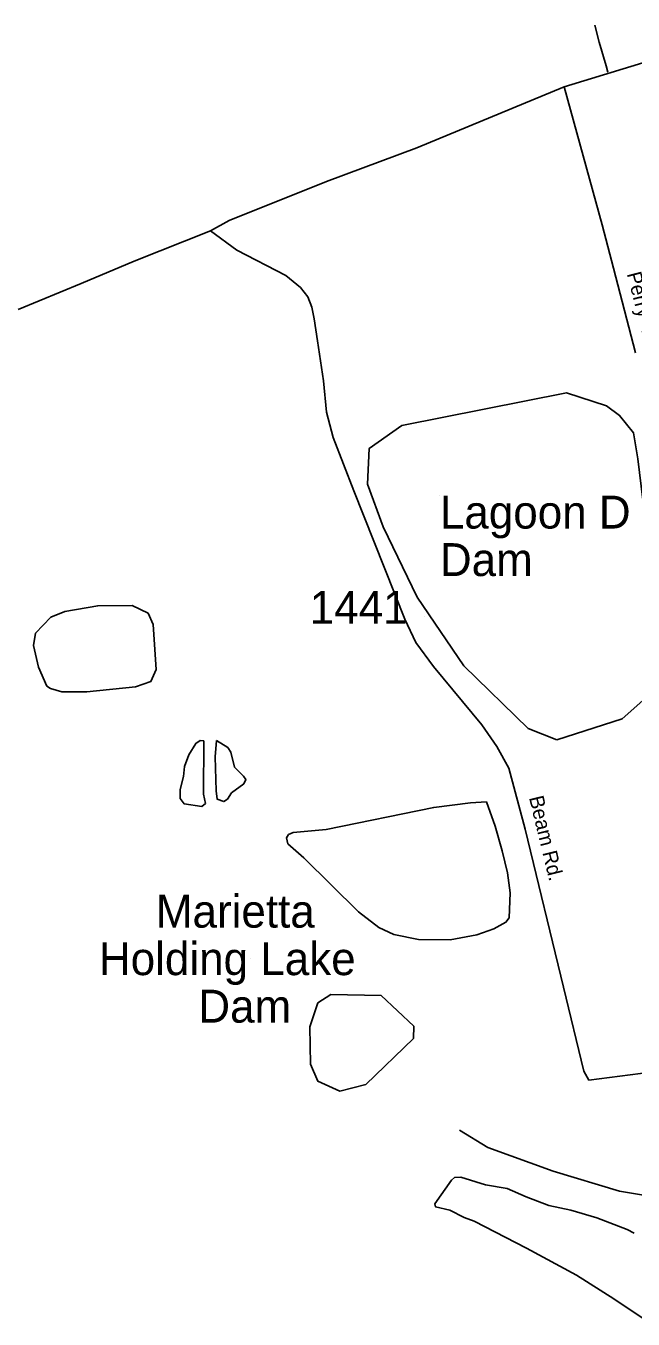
# Model space of a CAD drawing. Extents: x 1268485 to 1426702, y 514839 to 616766.
# Drawn here: x 1309280 to 1312006, y 585370 to 591176 of the extents above; entities that cross this region are included whole.
import ezdxf

# ---------------------------------------------------------------- set-up
doc = ezdxf.new("R2010")
doc.units = 0
for name, color, linetype in [('Old_Level_11', 7, 'Continuous'), ('Old_Level_21', 7, 'Continuous'), ('Old_Level_32', 7, 'Continuous'), ('Old_Level_35', 7, 'Continuous'), ('Old_Level_58', 7, 'Continuous'), ('Old_Level_60', 7, 'Continuous'), ('Old_Level_62', 7, 'Continuous'), ('Old_Level_8', 7, 'Continuous')]:
    doc.layers.add(name, color=color, linetype=linetype)

msp = doc.modelspace()

# ---------------------------------------------------------------- linework, layer by layer
at = {"layer": 'Old_Level_21'}
for p, q in [((1311138.644, 589066.834), (1311138.644, 589066.834)), ((1310288.002, 586988.247), (1310288.002, 586988.247))]:
    msp.add_line(p, q, dxfattribs=at)
at = {"layer": 'Old_Level_32'}
for points in [[(1311697.136, 590901.686), (1312084.183, 591020.055), (1312316.813, 591060.181), (1312539.415, 591107.93), (1312936.773, 591225.217), (1313038.023, 591274.805), (1313646.28, 591631.115), (1313782.786, 591716.724), (1313872.432, 591798.255), (1313941.703, 591872.653), (1314421.625, 592369.083)], [(1310109.317, 590255.893), (1310192.768, 590301.913), (1310629.447, 590477.159), (1311035.346, 590628.834), (1311697.136, 590901.686)], [(1312015.999, 589707.958), (1311917.733, 590088.546), (1311867.597, 590283.154), (1311697.136, 590901.686)], [(1309245.405, 589902.049), (1309528.971, 590019.029), (1309765.612, 590119.343), (1310109.317, 590255.893)], [(1310109.317, 590255.893), (1310226.861, 590169.499), (1310447.458, 590055.142), (1310513.637, 590000.973), (1310545.724, 589958.841), (1310563.773, 589912.697), (1310573.8, 589860.534), (1310589.843, 589762.227), (1310615.914, 589581.663), (1310629.952, 589441.225), (1310660.033, 589327.67), (1310752.283, 589088.924), (1310980.902, 588512.925), (1311031.334, 588408.299), (1311109.546, 588299.961), (1311326.132, 588037.541), (1311394.317, 587941.24), (1311448.464, 587842.933), (1311520.658, 587569.279), (1311693.125, 586859.663), (1311785.375, 586483.086), (1311807.434, 586442.961)], [(1313696.407, 587714.885), (1313654.432, 587598.971), (1313357.629, 587087.374), (1313237.303, 586894.772), (1313215.244, 586858.659), (1313165.108, 586807.299), (1313125, 586769.18), (1313064.837, 586729.054), (1312994.647, 586698.961), (1312938.495, 586674.885), (1312858.278, 586652.817), (1312753.996, 586636.766), (1312563.48, 586598.647), (1312457.193, 586554.71), (1312176.433, 586497.13), (1312086.189, 586479.074), (1311807.434, 586442.961)]]:
    msp.add_lwpolyline(points, dxfattribs=at)
at = {"layer": 'Old_Level_35'}
msp.add_lwpolyline([(1311891.754, 590968.256), (1311884.782, 590995.63), (1311854.127, 591102.77), (1311834.647, 591178.639)], dxfattribs=at)
at = {"layer": 'Old_Level_58'}
for p, q in [((1311071.659, 588522.355), (1311071.659, 588522.355)), ((1310807.131, 587591.361), (1310807.131, 587591.361))]:
    msp.add_line(p, q, dxfattribs=at)
at = {"layer": 'Old_Level_60'}
for points in [[(1311663.995, 587970.944), (1311535.242, 588021.694), (1311246.522, 588302.77), (1311035.835, 588611.174), (1310883.671, 588927.386), (1310813.443, 589118.674), (1310821.245, 589278.731), (1310967.482, 589381.716), (1311706.913, 589528.577), (1311886.387, 589470.02), (1311944.911, 589427.077), (1312007.337, 589349.001), (1312026.845, 589231.885), (1312128.287, 588396.462), (1312089.271, 588232.501), (1312050.255, 588146.616), (1311956.616, 588064.636), (1311663.995, 587970.944)], [(1310459.773, 587546.449), (1310479.868, 587553.985), (1310628.326, 587568.543), (1311110.916, 587667.378), (1311275.47, 587687.576), (1311347.648, 587691.882), (1311387.121, 587582.949), (1311418.494, 587472.118), (1311442.28, 587373.539), (1311454.173, 587283.162), (1311449.559, 587171.255), (1311435.001, 587151.57), (1311380.354, 587122.812), (1311303.665, 587094.617), (1311185.145, 587073.342), (1311043.044, 587074.624), (1310931.495, 587097.231), (1310864.238, 587128.861), (1310773.913, 587198.989), (1310527.235, 587440.847), (1310456.697, 587504.464), (1310449.418, 587530.66), (1310459.773, 587546.449)], [(1310689.534, 586393.697), (1310806.516, 586424.148), (1311020.488, 586629.969), (1311021.513, 586685.743), (1310874.491, 586823.281), (1310649.549, 586827.793), (1310590.494, 586789.602), (1310554.507, 586681.95), (1310558.506, 586514.525), (1310590.494, 586438.399), (1310689.534, 586393.697)], [(1312055.898, 585370.18), (1311920.051, 585461.377), (1311752.421, 585567.287), (1311527.069, 585688.575), (1311291.772, 585810.171), (1311248.096, 585827.138), (1311182.889, 585858.716), (1311119.118, 585874.198), (1311115.53, 585888.346), (1311189.963, 585994.615), (1311204.215, 586006.303), (1311232.409, 586007.636), (1311343.547, 585973.033), (1311441.255, 585956.783), (1311526.351, 585918.746), (1311627.545, 585880.349), (1311727.097, 585860.049), (1311842.439, 585825.345), (1311979.311, 585772.134), (1312010.889, 585755.422)]]:
    msp.add_lwpolyline(points, dxfattribs=at)
at = {"layer": 'Old_Level_62'}
for points in [[(1309324.092, 588449.344), (1309391.862, 588521.83), (1309454.505, 588546.386), (1309603.065, 588572.888), (1309757.265, 588573.35), (1309828.52, 588539.67), (1309851.383, 588489.125), (1309864.609, 588286.738), (1309841.336, 588233.22), (1309772.746, 588208.818), (1309554.058, 588185.904), (1309441.997, 588186.468), (1309390.324, 588201.693), (1309374.637, 588212.099), (1309336.6, 588297.042), (1309314.865, 588393.519), (1309324.092, 588449.344)], [(1310079.196, 587965.524), (1310077.761, 587727.459), (1310086.783, 587685.218), (1310070.482, 587671.582), (1309990.614, 587683.475), (1309973.287, 587707.825), (1309972.159, 587747.913), (1309987.538, 587805.583), (1309992.459, 587851.515), (1310011.734, 587903.086), (1310043.005, 587954.349), (1310063.202, 587967.934), (1310079.196, 587965.524)], [(1310135.381, 587968.241), (1310186.644, 587937.022), (1310200.074, 587914.723), (1310216.581, 587848.286), (1310257.592, 587807.276), (1310267.332, 587793.024), (1310258.822, 587773.237), (1310203.868, 587732.482), (1310185.208, 587704.903), (1310169.009, 587693.369), (1310139.277, 587703.98), (1310134.15, 587742.171), (1310129.639, 587894.371), (1310135.381, 587968.241)], [(1310459.773, 587546.449), (1310479.868, 587553.985), (1310628.326, 587568.543), (1311110.916, 587667.378), (1311275.47, 587687.576), (1311347.648, 587691.882), (1311387.121, 587582.949), (1311418.494, 587472.118), (1311442.28, 587373.539), (1311454.173, 587283.162), (1311449.559, 587171.255), (1311435.001, 587151.57), (1311380.354, 587122.812), (1311303.665, 587094.617), (1311185.145, 587073.342), (1311043.044, 587074.624), (1310931.495, 587097.231), (1310864.238, 587128.861), (1310773.913, 587198.989), (1310527.235, 587440.847), (1310456.697, 587504.464), (1310449.418, 587530.66), (1310459.773, 587546.449)], [(1311227.283, 586217.917), (1311353.492, 586140.92), (1311647.127, 586034.036), (1311945.273, 585945.043), (1312124.693, 585914.85)], [(1312055.898, 585370.18), (1311920.051, 585461.377), (1311752.421, 585567.287), (1311527.069, 585688.575), (1311291.772, 585810.171), (1311248.096, 585827.138), (1311182.889, 585858.716), (1311119.118, 585874.198), (1311115.53, 585888.346), (1311189.963, 585994.615), (1311204.215, 586006.303), (1311232.409, 586007.636), (1311343.547, 585973.033), (1311441.255, 585956.783), (1311526.351, 585918.746), (1311627.545, 585880.349), (1311727.097, 585860.049), (1311842.439, 585825.345), (1311979.311, 585772.134), (1312010.889, 585755.422)]]:
    msp.add_lwpolyline(points, dxfattribs=at)

# ---------------------------------------------------------------- texts
at = {"layer": 'Old_Level_11'}
for s, rotation, p in [('Perry  Rd.', 284.4772917, (1311977.153, 590063.004)), ('Beam Rd.', 283.6604417, (1311538.333, 587711.46))]:
    msp.add_text(s, height=65.6167, rotation=rotation, dxfattribs=at).set_placement(p)
at = {"layer": 'Old_Level_21'}
for s, p in [('Lagoon D', (1311138.644, 588919.197)), ('Dam', (1311138.644, 588705.943)), ('Marietta', (1309863.681, 587127.682)), ('Holding Lake', (1309608.068, 586914.428)), ('Dam', (1310054.162, 586701.174))]:
    msp.add_text(s, height=147.6375, dxfattribs=at).set_placement(p)
at = {"layer": 'Old_Level_8'}
msp.add_text('1441', height=147.6375, dxfattribs=at).set_placement((1310554.445, 588491.488))

doc.saveas('drawing.dxf')
